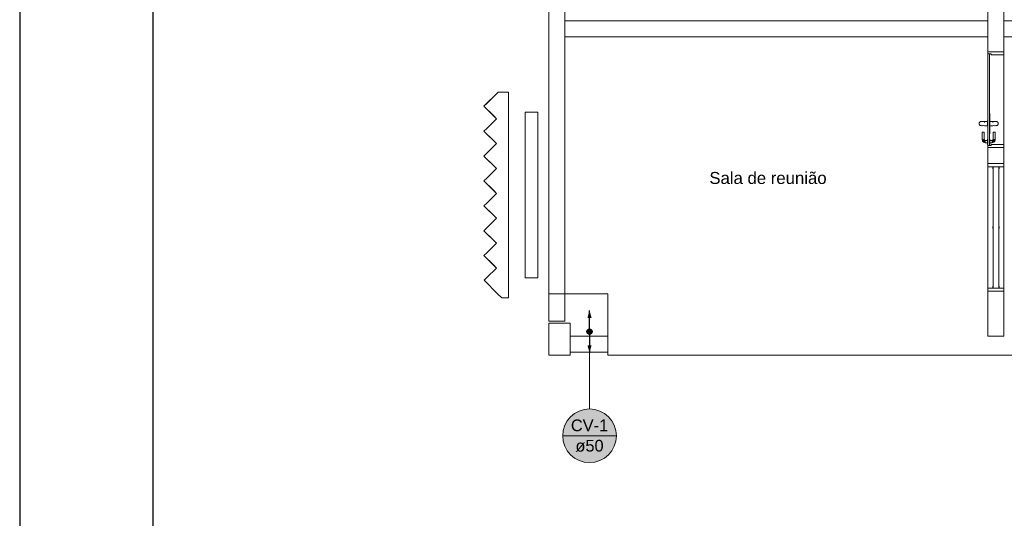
# Model space of a CAD drawing. Header units: millimetres. Extents: x 321 to 585, y -277 to 9.
# Tile 472 of 656: x 322 to 341, y -138 to -129. Entities that reach past the tile are written whole.
import ezdxf

# ---------------------------------------------------------------- set-up
doc = ezdxf.new("R2010")
doc.units = ezdxf.units.MM
doc.header["$MEASUREMENT"] = 0
doc.linetypes.add('NULL', pattern=[0])
for name, color, linetype, lineweight in [('Ambiente-Textos', 251, 'Continuous', 5), ('CV-Colunas', 1, 'Continuous', 13), ('CV-Condutos', 1, 'Continuous', 25), ('CV-Indicação coluna', 1, 'Continuous', 13), ('IFC-Elemento construtivo genérico-Contorno', 253, 'Continuous', 5), ('IFC-Janela-Contorno', 142, 'Continuous', 5), ('IFC-Laje-Contorno', 134, 'Continuous', 5), ('IFC-Pilar-Contorno', 83, 'Continuous', 5), ('IFC-Porta-Contorno', 142, 'Continuous', 5), ('IFC-Viga-Contorno', 66, 'Continuous', 5)]:
    doc.layers.add(name, color=color, linetype=linetype, lineweight=lineweight)
doc.layers.add('SEDUC_MARF', color=1, linetype='Continuous')
doc.layers.add('SEDUC_MARGG', color=7, linetype='Continuous')
doc.styles.add('Arial', font='arial.ttf')

msp = doc.modelspace()

# ---------------------------------------------------------------- hatches: boundary and pattern name
at = {"layer": 'CV-Colunas', "linetype": 'Continuous'}
msp.add_hatch(color=1, dxfattribs=at).paths.add_polyline_path([(333.144, -134.679), (333.144, -134.675), (333.143, -134.67), (333.142, -134.666), (333.141, -134.662), (333.139, -134.658), (333.137, -134.654), (333.135, -134.65), (333.132, -134.647), (333.129, -134.644), (333.126, -134.641), (333.123, -134.638), (333.119, -134.636), (333.115, -134.634), (333.111, -134.632), (333.107, -134.631), (333.103, -134.63), (333.098, -134.629), (333.094, -134.629), (333.089, -134.629), (333.085, -134.63), (333.081, -134.631), (333.077, -134.632), (333.073, -134.634), (333.069, -134.636), (333.065, -134.638), (333.062, -134.641), (333.058, -134.644), (333.056, -134.647), (333.053, -134.65), (333.051, -134.654), (333.049, -134.658), (333.047, -134.662), (333.046, -134.666), (333.045, -134.67), (333.044, -134.675), (333.044, -134.679), (333.044, -134.683), (333.045, -134.688), (333.046, -134.692), (333.047, -134.696), (333.049, -134.7), (333.051, -134.704), (333.053, -134.708), (333.056, -134.711), (333.058, -134.714), (333.062, -134.717), (333.065, -134.72), (333.069, -134.722), (333.073, -134.724), (333.077, -134.726), (333.081, -134.727), (333.085, -134.728), (333.089, -134.729), (333.094, -134.729), (333.098, -134.729), (333.103, -134.728), (333.107, -134.727), (333.111, -134.726), (333.115, -134.724), (333.119, -134.722), (333.123, -134.72), (333.126, -134.717), (333.129, -134.714), (333.132, -134.711), (333.135, -134.708), (333.137, -134.704), (333.139, -134.7), (333.141, -134.696), (333.142, -134.692), (333.143, -134.688), (333.144, -134.683)])
at = {"layer": 'CV-Condutos', "linetype": 'Continuous'}
for points in [[(333.094, -134.279), (333.055, -134.424), (333.133, -134.424)], [(333.094, -135.079), (333.133, -134.934), (333.055, -134.934)]]:
    msp.add_hatch(color=11, dxfattribs=at).paths.add_polyline_path(points)
at = {"layer": 'CV-Indicação coluna', "linetype": 'Continuous'}
msp.add_hatch(color=11, dxfattribs=at).paths.add_polyline_path([(333.598, -136.634), (333.596, -136.59), (333.59, -136.547), (333.581, -136.504), (333.568, -136.462), (333.551, -136.421), (333.53, -136.382), (333.507, -136.345), (333.48, -136.31), (333.45, -136.278), (333.418, -136.248), (333.383, -136.221), (333.346, -136.198), (333.307, -136.178), (333.266, -136.161), (333.224, -136.147), (333.181, -136.138), (333.138, -136.132), (333.094, -136.13), (333.05, -136.132), (333.006, -136.138), (332.963, -136.147), (332.921, -136.161), (332.881, -136.178), (332.842, -136.198), (332.805, -136.221), (332.77, -136.248), (332.737, -136.278), (332.708, -136.31), (332.681, -136.345), (332.657, -136.382), (332.637, -136.421), (332.62, -136.462), (332.607, -136.504), (332.597, -136.547), (332.592, -136.59), (332.59, -136.634), (332.592, -136.678), (332.597, -136.722), (332.607, -136.765), (332.62, -136.807), (332.637, -136.847), (332.657, -136.886), (332.681, -136.924), (332.708, -136.958), (332.737, -136.991), (332.77, -137.021), (332.805, -137.047), (332.842, -137.071), (332.881, -137.091), (332.921, -137.108), (332.963, -137.121), (333.006, -137.131), (333.05, -137.137), (333.094, -137.139), (333.138, -137.137), (333.181, -137.131), (333.224, -137.121), (333.266, -137.108), (333.307, -137.091), (333.346, -137.071), (333.383, -137.047), (333.418, -137.021), (333.45, -136.991), (333.48, -136.958), (333.507, -136.924), (333.53, -136.886), (333.551, -136.847), (333.568, -136.807), (333.581, -136.765), (333.59, -136.722), (333.596, -136.678)])

# ---------------------------------------------------------------- linework, layer by layer
at = {"layer": 'CV-Colunas'}
msp.add_circle((333.094, -134.679), 0.05, dxfattribs=at)
at = {"layer": 'CV-Condutos'}
for points in [[(333.094, -134.629), (333.094, -134.279)], [(333.094, -134.729), (333.094, -135.079)]]:
    msp.add_lwpolyline(points, dxfattribs=at)
msp.add_circle((333.094, -134.679), 0.05, dxfattribs=at)
msp.add_circle((333.094, -134.679), 0.05, dxfattribs=at)
at = {"layer": 'CV-Indicação coluna'}
for p, q in [((333.094, -136.13), (333.094, -134.729)), ((332.59, -136.634), (333.598, -136.634))]:
    msp.add_line(p, q, dxfattribs=at)
msp.add_circle((333.094, -136.634), 0.504, dxfattribs=at)
msp.add_circle((333.094, -136.634), 0.504, dxfattribs=at)
at = {"layer": 'IFC-Elemento construtivo genérico-Contorno', "lineweight": 5}
for p, q in [((331.112, -130.447), (331.378, -130.18)), ((331.171, -130.388), (331.378, -130.18)), ((331.378, -130.18), (331.421, -130.18)), ((331.421, -130.18), (331.572, -130.18)), ((331.572, -131.038), (331.572, -130.18)), ((331.112, -130.447), (331.171, -130.388)), ((331.112, -130.447), (331.346, -130.68)), ((331.112, -130.447), (331.294, -130.628)), ((331.164, -130.862), (331.346, -130.68)), ((331.294, -130.628), (331.346, -130.68)), ((331.112, -130.914), (331.164, -130.862)), ((331.112, -130.914), (331.346, -131.148)), ((331.112, -130.914), (331.294, -131.096)), ((331.294, -131.096), (331.346, -131.148)), ((331.572, -134.047), (331.572, -131.038)), ((331.164, -131.33), (331.346, -131.148)), ((331.112, -131.382), (331.164, -131.33)), ((331.112, -131.382), (331.346, -131.615)), ((331.112, -131.382), (331.294, -131.563)), ((331.164, -131.797), (331.346, -131.615)), ((331.294, -131.563), (331.346, -131.615)), ((331.112, -131.849), (331.164, -131.797)), ((331.112, -131.849), (331.346, -132.083)), ((331.112, -131.849), (331.294, -132.031)), ((331.294, -132.031), (331.346, -132.083)), ((331.164, -132.265), (331.346, -132.083)), ((331.112, -132.316), (331.164, -132.265)), ((331.112, -132.316), (331.346, -132.55)), ((331.112, -132.316), (331.294, -132.498)), ((331.112, -132.784), (331.346, -132.55)), ((331.164, -132.732), (331.346, -132.55)), ((331.294, -132.498), (331.346, -132.55)), ((331.112, -132.784), (331.164, -132.732)), ((331.112, -132.784), (331.346, -133.018)), ((331.112, -132.784), (331.294, -132.966)), ((331.294, -132.966), (331.346, -133.018)), ((331.164, -133.2), (331.346, -133.018)), ((331.112, -133.251), (331.164, -133.2)), ((331.112, -133.251), (331.346, -133.485)), ((331.112, -133.251), (331.294, -133.433)), ((331.167, -133.664), (331.346, -133.485)), ((331.294, -133.433), (331.346, -133.485)), ((331.116, -133.715), (331.167, -133.664)), ((331.116, -133.715), (331.375, -133.973)), ((331.375, -133.973), (331.448, -134.047)), ((331.448, -134.047), (331.545, -134.047)), ((331.545, -134.047), (331.572, -134.047))]:
    msp.add_line(p, q, dxfattribs=at)
at = {"layer": 'IFC-Janela-Contorno', "color": 7, "lineweight": 5}
for p, q in [((331.883, -133.668), (331.883, -130.556)), ((331.883, -130.556), (332.121, -130.556)), ((332.121, -133.668), (332.121, -130.556)), ((332.121, -130.556), (332.121, -130.656)), ((332.121, -131.33), (332.121, -130.656)), ((332.121, -132.071), (332.121, -131.33)), ((340.578, -131.53), (340.578, -131.522)), ((340.578, -131.522), (340.617, -131.522)), ((340.578, -131.582), (340.578, -131.53)), ((340.578, -131.582), (340.845, -131.582)), ((340.617, -131.522), (340.878, -131.522)), ((340.668, -131.585), (340.668, -131.582)), ((340.668, -131.622), (340.668, -131.585)), ((340.668, -131.622), (340.673, -131.622)), ((340.673, -131.582), (340.783, -131.582)), ((340.673, -133.862), (340.673, -131.582)), ((340.783, -133.862), (340.783, -131.582)), ((340.783, -131.622), (340.788, -131.622)), ((340.788, -131.618), (340.788, -131.582)), ((340.788, -131.622), (340.788, -131.618)), ((340.845, -131.582), (340.878, -131.582)), ((340.878, -131.53), (340.878, -131.522)), ((340.878, -131.582), (340.878, -131.53)), ((332.121, -132.171), (332.121, -132.071)), ((332.121, -132.861), (332.121, -132.171)), ((340.668, -132.702), (340.673, -132.702)), ((340.668, -132.705), (340.668, -132.702)), ((340.668, -132.742), (340.668, -132.705)), ((340.668, -132.742), (340.673, -132.742)), ((340.783, -132.702), (340.788, -132.702)), ((340.783, -132.742), (340.788, -132.742)), ((340.788, -132.738), (340.788, -132.702)), ((340.788, -132.742), (340.788, -132.738)), ((332.121, -132.941), (332.121, -132.861)), ((332.121, -133.568), (332.121, -132.941)), ((331.883, -133.668), (332.121, -133.668)), ((332.121, -133.668), (332.121, -133.568)), ((340.578, -133.913), (340.578, -133.862)), ((340.578, -133.862), (340.611, -133.862)), ((340.611, -133.862), (340.673, -133.862)), ((340.668, -133.822), (340.673, -133.822)), ((340.668, -133.825), (340.668, -133.822)), ((340.668, -133.862), (340.668, -133.825)), ((340.673, -133.862), (340.783, -133.862)), ((340.783, -133.822), (340.788, -133.822)), ((340.783, -133.862), (340.878, -133.862)), ((340.788, -133.858), (340.788, -133.822)), ((340.788, -133.862), (340.788, -133.858)), ((340.878, -133.913), (340.878, -133.862)), ((340.578, -133.922), (340.578, -133.913)), ((340.578, -133.922), (340.839, -133.922)), ((340.839, -133.922), (340.878, -133.922)), ((340.878, -133.922), (340.878, -133.913))]:
    msp.add_line(p, q, dxfattribs=at)
at = {"layer": 'IFC-Laje-Contorno', "color": 7, "lineweight": 5}
for p, q in [((332.331, -133.972), (333.436, -133.972)), ((333.436, -135.122), (333.436, -133.972)), ((333.436, -135.122), (344.732, -135.122))]:
    msp.add_line(p, q, dxfattribs=at)
at = {"layer": 'IFC-Pilar-Contorno', "color": 7, "lineweight": 5}
for p, q in [((332.331, -135.123), (332.331, -134.523)), ((332.331, -134.523), (332.731, -134.523)), ((332.731, -135.123), (332.731, -134.523)), ((332.331, -135.123), (332.731, -135.123))]:
    msp.add_line(p, q, dxfattribs=at)
at = {"layer": 'IFC-Porta-Contorno', "color": 7, "lineweight": 5}
for p, q in [((340.578, -129.459), (340.578, -129.422)), ((340.578, -129.422), (340.599, -129.422)), ((340.599, -129.422), (340.878, -129.422)), ((340.878, -129.478), (340.878, -129.422)), ((340.578, -129.462), (340.578, -129.459)), ((340.578, -129.462), (340.634, -129.462)), ((340.578, -129.564), (340.578, -129.462)), ((340.578, -131.182), (340.578, -129.564)), ((340.605, -129.564), (340.605, -129.462)), ((340.605, -131.182), (340.605, -129.564)), ((340.634, -129.462), (340.638, -129.462)), ((340.638, -129.48), (340.638, -129.462)), ((340.638, -129.482), (340.638, -129.48)), ((340.638, -129.482), (340.865, -129.482)), ((340.865, -129.482), (340.878, -129.482)), ((340.878, -129.482), (340.878, -129.478)), ((340.417, -130.752), (340.42, -130.747)), ((340.42, -130.747), (340.424, -130.743)), ((340.424, -130.743), (340.428, -130.74)), ((340.428, -130.74), (340.432, -130.737)), ((340.432, -130.737), (340.437, -130.735)), ((340.437, -130.735), (340.442, -130.733)), ((340.442, -130.733), (340.447, -130.732)), ((340.442, -130.733), (340.446, -130.732)), ((340.446, -130.732), (340.452, -130.732)), ((340.447, -130.732), (340.452, -130.732)), ((340.452, -130.732), (340.456, -130.732)), ((340.456, -130.732), (340.462, -130.732)), ((340.462, -130.732), (340.47, -130.732)), ((340.463, -130.732), (340.482, -130.732)), ((340.482, -130.732), (340.497, -130.732)), ((340.497, -130.732), (340.512, -130.732)), ((340.512, -130.732), (340.572, -130.732)), ((340.512, -130.752), (340.512, -130.743)), ((340.512, -130.752), (340.512, -130.747)), ((340.572, -130.722), (340.578, -130.722)), ((340.572, -130.723), (340.572, -130.722)), ((340.572, -130.728), (340.572, -130.723)), ((340.572, -130.736), (340.572, -130.728)), ((340.572, -130.747), (340.572, -130.736)), ((340.572, -130.759), (340.572, -130.747)), ((340.605, -130.582), (340.61, -130.582)), ((340.61, -130.582), (340.611, -130.582)), ((340.611, -130.66), (340.611, -130.582)), ((340.611, -130.962), (340.611, -130.66)), ((340.611, -130.732), (340.671, -130.732)), ((340.671, -130.732), (340.687, -130.732)), ((340.671, -130.752), (340.671, -130.743)), ((340.687, -130.732), (340.701, -130.732)), ((340.701, -130.732), (340.72, -130.732)), ((340.713, -130.732), (340.721, -130.732)), ((340.721, -130.732), (340.727, -130.732)), ((340.727, -130.732), (340.731, -130.732)), ((340.731, -130.732), (340.736, -130.732)), ((340.731, -130.732), (340.737, -130.732)), ((340.736, -130.732), (340.741, -130.733)), ((340.737, -130.732), (340.741, -130.733)), ((340.741, -130.733), (340.746, -130.735)), ((340.746, -130.735), (340.751, -130.737)), ((340.751, -130.737), (340.755, -130.74)), ((340.755, -130.74), (340.759, -130.743)), ((340.759, -130.743), (340.763, -130.747)), ((340.763, -130.747), (340.766, -130.752)), ((340.412, -130.772), (340.413, -130.764)), ((340.412, -130.772), (340.413, -130.779)), ((340.413, -130.761), (340.415, -130.756)), ((340.413, -130.764), (340.413, -130.761)), ((340.413, -130.779), (340.413, -130.782)), ((340.413, -130.782), (340.415, -130.787)), ((340.415, -130.756), (340.417, -130.752)), ((340.415, -130.787), (340.417, -130.792)), ((340.417, -130.792), (340.42, -130.796)), ((340.42, -130.796), (340.424, -130.8)), ((340.424, -130.8), (340.428, -130.803)), ((340.428, -130.803), (340.432, -130.806)), ((340.432, -130.806), (340.437, -130.809)), ((340.432, -130.806), (340.436, -130.808)), ((340.436, -130.808), (340.442, -130.81)), ((340.437, -130.809), (340.442, -130.81)), ((340.442, -130.81), (340.447, -130.811)), ((340.447, -130.811), (340.452, -130.812)), ((340.452, -130.812), (340.456, -130.811)), ((340.456, -130.811), (340.459, -130.812)), ((340.459, -130.812), (340.467, -130.811)), ((340.467, -130.811), (340.483, -130.812)), ((340.468, -131.072), (340.468, -130.932)), ((340.468, -130.932), (340.469, -130.932)), ((340.469, -130.932), (340.471, -130.932)), ((340.471, -130.932), (340.474, -130.932)), ((340.474, -130.932), (340.478, -130.932)), ((340.478, -130.932), (340.483, -130.932)), ((340.483, -130.812), (340.499, -130.811)), ((340.483, -130.932), (340.488, -130.932)), ((340.488, -130.932), (340.493, -130.932)), ((340.493, -130.932), (340.498, -130.932)), ((340.498, -130.932), (340.502, -130.932)), ((340.499, -130.811), (340.512, -130.812)), ((340.502, -130.932), (340.505, -130.932)), ((340.505, -130.932), (340.507, -130.932)), ((340.507, -130.932), (340.508, -130.932)), ((340.508, -131.072), (340.508, -130.932)), ((340.512, -130.812), (340.572, -130.812)), ((340.572, -130.772), (340.572, -130.759)), ((340.572, -130.784), (340.572, -130.772)), ((340.572, -130.797), (340.572, -130.784)), ((340.572, -130.807), (340.572, -130.797)), ((340.572, -130.815), (340.572, -130.807)), ((340.572, -130.82), (340.572, -130.815)), ((340.572, -130.822), (340.572, -130.82)), ((340.572, -130.822), (340.578, -130.822)), ((340.611, -130.812), (340.671, -130.812)), ((340.671, -130.812), (340.684, -130.811)), ((340.675, -131.072), (340.675, -130.932)), ((340.675, -130.932), (340.676, -130.932)), ((340.676, -130.932), (340.678, -130.932)), ((340.678, -130.932), (340.681, -130.932)), ((340.681, -130.932), (340.685, -130.932)), ((340.684, -130.811), (340.7, -130.812)), ((340.685, -130.932), (340.69, -130.932)), ((340.69, -130.932), (340.695, -130.932)), ((340.695, -130.932), (340.7, -130.932)), ((340.7, -130.812), (340.716, -130.811)), ((340.7, -130.932), (340.705, -130.932)), ((340.705, -130.932), (340.709, -130.932)), ((340.709, -130.932), (340.712, -130.932)), ((340.712, -130.932), (340.714, -130.932)), ((340.714, -130.932), (340.715, -130.932)), ((340.715, -131.072), (340.715, -130.932)), ((340.716, -130.811), (340.724, -130.812)), ((340.724, -130.812), (340.727, -130.811)), ((340.727, -130.811), (340.731, -130.812)), ((340.731, -130.812), (340.736, -130.811)), ((340.736, -130.811), (340.741, -130.81)), ((340.741, -130.81), (340.747, -130.808)), ((340.741, -130.81), (340.746, -130.809)), ((340.746, -130.809), (340.751, -130.806)), ((340.747, -130.808), (340.751, -130.806)), ((340.751, -130.806), (340.755, -130.803)), ((340.755, -130.803), (340.759, -130.8)), ((340.759, -130.8), (340.763, -130.796)), ((340.763, -130.796), (340.766, -130.792)), ((340.766, -130.752), (340.768, -130.756)), ((340.766, -130.792), (340.768, -130.787)), ((340.768, -130.756), (340.77, -130.761)), ((340.768, -130.787), (340.77, -130.782)), ((340.77, -130.761), (340.77, -130.764)), ((340.77, -130.764), (340.771, -130.772)), ((340.77, -130.779), (340.771, -130.772)), ((340.77, -130.782), (340.77, -130.779)), ((340.468, -131.072), (340.469, -131.076)), ((340.469, -131.076), (340.47, -131.08)), ((340.47, -131.08), (340.478, -131.072)), ((340.47, -131.08), (340.473, -131.089)), ((340.471, -131.072), (340.474, -131.072)), ((340.473, -131.089), (340.478, -131.072)), ((340.473, -131.089), (340.488, -131.072)), ((340.473, -131.089), (340.476, -131.102)), ((340.474, -131.072), (340.478, -131.072)), ((340.476, -131.102), (340.487, -131.113)), ((340.478, -131.072), (340.483, -131.072)), ((340.481, -131.088), (340.505, -131.072)), ((340.481, -131.088), (340.488, -131.072)), ((340.481, -131.088), (340.499, -131.09)), ((340.481, -131.088), (340.486, -131.102)), ((340.483, -131.072), (340.488, -131.072)), ((340.486, -131.102), (340.494, -131.107)), ((340.487, -131.113), (340.493, -131.118)), ((340.493, -131.118), (340.494, -131.107)), ((340.493, -131.118), (340.507, -131.107)), ((340.493, -131.118), (340.498, -131.124)), ((340.494, -131.107), (340.51, -131.094)), ((340.494, -131.107), (340.507, -131.107)), ((340.498, -131.072), (340.502, -131.072)), ((340.498, -131.124), (340.511, -131.118)), ((340.499, -131.09), (340.505, -131.072)), ((340.499, -131.09), (340.508, -131.072)), ((340.499, -131.09), (340.514, -131.086)), ((340.499, -131.09), (340.51, -131.094)), ((340.502, -131.072), (340.505, -131.072)), ((340.507, -131.107), (340.511, -131.118)), ((340.508, -131.072), (340.511, -131.079)), ((340.51, -131.094), (340.518, -131.095)), ((340.511, -131.079), (340.514, -131.086)), ((340.511, -131.118), (340.528, -131.097)), ((340.511, -131.118), (340.528, -131.112)), ((340.511, -131.127), (340.528, -131.112)), ((340.514, -131.086), (340.521, -131.089)), ((340.518, -131.095), (340.528, -131.092)), ((340.518, -131.095), (340.528, -131.097)), ((340.521, -131.089), (340.528, -131.092)), ((340.528, -131.092), (340.568, -131.092)), ((340.528, -131.102), (340.528, -131.097)), ((340.528, -131.117), (340.528, -131.112)), ((340.528, -131.122), (340.528, -131.117)), ((340.568, -131.062), (340.578, -131.062)), ((340.568, -131.063), (340.568, -131.062)), ((340.568, -131.068), (340.568, -131.063)), ((340.568, -131.076), (340.568, -131.068)), ((340.568, -131.087), (340.568, -131.076)), ((340.568, -131.099), (340.568, -131.087)), ((340.568, -131.112), (340.568, -131.099)), ((340.568, -131.124), (340.568, -131.112)), ((340.605, -130.962), (340.606, -130.962)), ((340.605, -131.062), (340.615, -131.062)), ((340.606, -130.962), (340.611, -130.962)), ((340.615, -131.063), (340.615, -131.062)), ((340.615, -131.068), (340.615, -131.063)), ((340.615, -131.076), (340.615, -131.068)), ((340.615, -131.087), (340.615, -131.076)), ((340.615, -131.099), (340.615, -131.087)), ((340.615, -131.092), (340.655, -131.092)), ((340.615, -131.102), (340.615, -131.097)), ((340.615, -131.112), (340.615, -131.099)), ((340.615, -131.124), (340.615, -131.112)), ((340.655, -131.092), (340.662, -131.089)), ((340.655, -131.092), (340.665, -131.095)), ((340.655, -131.097), (340.665, -131.095)), ((340.655, -131.102), (340.655, -131.097)), ((340.655, -131.097), (340.672, -131.118)), ((340.655, -131.117), (340.655, -131.112)), ((340.655, -131.112), (340.672, -131.127)), ((340.655, -131.112), (340.672, -131.118)), ((340.655, -131.122), (340.655, -131.117)), ((340.662, -131.089), (340.669, -131.086)), ((340.665, -131.095), (340.673, -131.094)), ((340.669, -131.086), (340.672, -131.079)), ((340.669, -131.086), (340.684, -131.09)), ((340.672, -131.079), (340.675, -131.072)), ((340.672, -131.118), (340.676, -131.107)), ((340.672, -131.118), (340.685, -131.124)), ((340.673, -131.094), (340.684, -131.09)), ((340.673, -131.094), (340.689, -131.107)), ((340.675, -131.072), (340.684, -131.09)), ((340.676, -131.107), (340.689, -131.107)), ((340.676, -131.107), (340.69, -131.118)), ((340.678, -131.072), (340.684, -131.09)), ((340.678, -131.072), (340.702, -131.088)), ((340.678, -131.072), (340.681, -131.072)), ((340.681, -131.072), (340.685, -131.072)), ((340.684, -131.09), (340.702, -131.088)), ((340.685, -131.124), (340.69, -131.118)), ((340.689, -131.107), (340.697, -131.102)), ((340.689, -131.107), (340.69, -131.118)), ((340.69, -131.118), (340.696, -131.113)), ((340.695, -131.072), (340.702, -131.088)), ((340.695, -131.072), (340.71, -131.089)), ((340.695, -131.072), (340.7, -131.072)), ((340.696, -131.113), (340.701, -131.107)), ((340.697, -131.102), (340.702, -131.088)), ((340.7, -131.072), (340.705, -131.072)), ((340.701, -131.107), (340.707, -131.102)), ((340.705, -131.072), (340.71, -131.089)), ((340.705, -131.072), (340.713, -131.08)), ((340.705, -131.072), (340.709, -131.072)), ((340.707, -131.102), (340.71, -131.089)), ((340.709, -131.072), (340.712, -131.072)), ((340.71, -131.089), (340.713, -131.08)), ((340.713, -131.08), (340.714, -131.076)), ((340.714, -131.076), (340.715, -131.072)), ((340.498, -131.124), (340.511, -131.127)), ((340.511, -131.127), (340.528, -131.122)), ((340.511, -131.127), (340.52, -131.129)), ((340.52, -131.129), (340.528, -131.122)), ((340.52, -131.129), (340.524, -131.13)), ((340.524, -131.13), (340.528, -131.132)), ((340.528, -131.126), (340.528, -131.122)), ((340.528, -131.129), (340.528, -131.126)), ((340.528, -131.132), (340.568, -131.132)), ((340.568, -131.137), (340.568, -131.124)), ((340.568, -131.147), (340.568, -131.137)), ((340.568, -131.155), (340.568, -131.147)), ((340.568, -131.16), (340.568, -131.155)), ((340.568, -131.162), (340.568, -131.16)), ((340.568, -131.162), (340.578, -131.162)), ((340.578, -131.182), (340.582, -131.182)), ((340.578, -131.184), (340.578, -131.182)), ((340.578, -131.222), (340.578, -131.184)), ((340.578, -131.222), (340.857, -131.222)), ((340.58, -131.182), (340.605, -131.182)), ((340.582, -131.182), (340.638, -131.182)), ((340.605, -131.162), (340.615, -131.162)), ((340.615, -131.126), (340.615, -131.122)), ((340.615, -131.137), (340.615, -131.124)), ((340.615, -131.132), (340.655, -131.132)), ((340.615, -131.147), (340.615, -131.137)), ((340.615, -131.155), (340.615, -131.147)), ((340.615, -131.16), (340.615, -131.155)), ((340.615, -131.162), (340.615, -131.16)), ((340.638, -131.162), (340.651, -131.162)), ((340.638, -131.163), (340.638, -131.162)), ((340.638, -131.182), (340.638, -131.163)), ((340.651, -131.162), (340.878, -131.162)), ((340.655, -131.126), (340.655, -131.122)), ((340.655, -131.122), (340.672, -131.127)), ((340.655, -131.122), (340.663, -131.129)), ((340.655, -131.129), (340.655, -131.126)), ((340.655, -131.132), (340.659, -131.13)), ((340.659, -131.13), (340.663, -131.129)), ((340.663, -131.129), (340.672, -131.127)), ((340.672, -131.127), (340.685, -131.124)), ((340.857, -131.222), (340.878, -131.222)), ((340.878, -131.165), (340.878, -131.162)), ((340.878, -131.222), (340.878, -131.165))]:
    msp.add_line(p, q, dxfattribs=at)
at = {"layer": 'IFC-Viga-Contorno', "color": 7, "lineweight": 5}
for p, q in [((340.878, -134.764), (340.878, -102.011)), ((340.578, -129.422), (340.578, -127.679)), ((332.331, -134.485), (332.331, -128.178)), ((332.631, -134.485), (332.631, -128.178)), ((332.631, -128.845), (340.578, -128.845)), ((340.878, -128.845), (344.775, -128.845)), ((332.631, -129.145), (340.578, -129.145)), ((340.878, -129.145), (344.775, -129.145)), ((340.578, -131.522), (340.578, -131.222)), ((340.578, -133.862), (340.578, -131.582)), ((340.578, -134.764), (340.578, -133.922)), ((332.331, -134.485), (332.631, -134.485)), ((332.731, -134.764), (333.436, -134.764)), ((340.578, -134.764), (340.878, -134.764)), ((332.731, -135.064), (333.436, -135.064))]:
    msp.add_line(p, q, dxfattribs=at)
at = {"layer": 'SEDUC_MARF', "color": 7}
msp.add_lwpolyline([(441.291, -88.854), (322.391, -88.854), (322.391, -172.954), (441.291, -172.954)], close=True, dxfattribs=at)
at = {"layer": 'SEDUC_MARGG'}
msp.add_lwpolyline([(324.891, -171.954), (440.291, -171.954), (440.291, -89.854), (324.891, -89.854), (324.891, -171.954)], dxfattribs=at)

# ---------------------------------------------------------------- texts
at = {"layer": 'Ambiente-Textos', "color": 7, "linetype": 'NULL', "lineweight": 5, "insert": (336.446, -131.909), "char_height": 0.225, "width": 4.46259, "attachment_point": 8, "line_spacing_factor": 0.9, "style": 'Arial'}
msp.add_mtext('Sala de reunião', dxfattribs=at)
at = {"layer": 'CV-Indicação coluna', "linetype": 'NULL', "char_height": 0.22, "attachment_point": 8, "line_spacing_factor": 0.6, "style": 'Arial'}
for s, insert, width in [('CV-1', (333.094, -136.552), 1.40049), ('ø50', (333.094, -136.937), 1.05909)]:
    msp.add_mtext(s, dxfattribs=dict(at, insert=insert, width=width))

doc.saveas('drawing.dxf')
